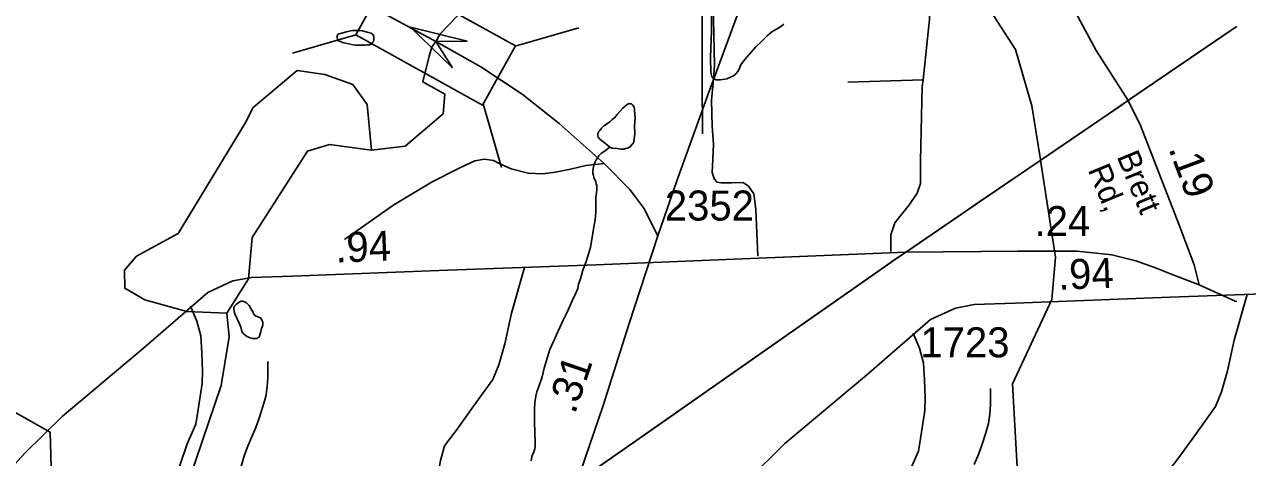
# Model space of a CAD drawing. Extents: x 2169602 to 2449496, y 721995 to 810662.
# Drawn here: x 2441422 to 2446526, y 806151 to 807956 of the extents above; entities that cross this region are included whole.
import ezdxf

# ---------------------------------------------------------------- set-up
doc = ezdxf.new("R2010")
doc.units = 0
doc.layers.add('Default', color=7, linetype='Continuous')

msp = doc.modelspace()

# ---------------------------------------------------------------- linework, layer by layer
at = {"layer": 'Default'}
for p, q in [((2442539.9, 807836.7), (2442805.1, 807912.9)), ((2443470, 807866.2), (2443735.3, 807942.4)), ((2444858.3, 807715.4), (2445171.7, 807725.5)), ((2443336.4, 807624.7), (2443412.7, 807359.5))]:
    msp.add_line(p, q, dxfattribs=at)
for points in [[(2443139.3, 807885.7), (2442898.9, 808013.8), (2442758.7, 808124.8), (2442675, 808242), (2442582.9, 808409.6), (2442471, 808786.5), (2442383.1, 809077.6), (2442314, 809349.9), (2442304.6, 809452.5), (2442329.7, 809695.4), (2442352.7, 810011.7), (2442367.4, 810099.6), (2442411.3, 810227.4), (2442517, 810407.5), (2442607.4, 810549)], [(2445447.1, 810549), (2445204.1, 809997), (2444889.2, 809238.9), (2444759.4, 808929), (2444565.8, 808455.7), (2444457, 808160.4), (2444276, 807670.3), (2444144.1, 807303.8), (2444064.6, 807075.5)], [(2445392.6, 810344.3), (2445400.2, 810275.3), (2445431.1, 809884.7), (2445460.4, 809549.6), (2445495.4, 809108.8), (2445520.5, 808966.4), (2445610.5, 808549.6), (2445682.7, 808294.1), (2445770.6, 808078.4), (2445894.1, 807848.1), (2446027.3, 807638.8)], [(2444290.8, 809146.1), (2444280.6, 809137.6), (2444245.5, 809084.3), (2444219.8, 808998.8), (2444209.9, 808907.1), (2444204, 808815.2), (2444219.7, 808606.9), (2444225.9, 808518.8), (2444234.2, 808434.7), (2444241.1, 808382.5), (2444240.1, 808334.6), (2444232.9, 808276.7), (2444230.1, 808234.8), (2444246.2, 808142.5), (2444250.2, 808046.4), (2444249.6, 807726.5), (2444251, 807500.5)], [(2445560, 808907.4), (2445481.1, 808881), (2445444.4, 808849.7), (2445417.3, 808794.3), (2445399.8, 808720.7), (2445370.7, 808667.3), (2445338.1, 808636), (2445285.7, 808617), (2445215.2, 808592.5), (2445189.1, 808587), (2445168.7, 808567.5), (2445164.3, 808547.5), (2445171.3, 808499.4), (2445199.4, 808364.3), (2445195.6, 808292.2), (2445207, 808159.3), (2445199.4, 807977), (2445171.7, 807725.5)], [(2444482, 806989.6), (2444474.5, 807185.2), (2444465, 807249.7), (2444444.1, 807282), (2444421.3, 807297.2), (2444372, 807295.3), (2444330.2, 807295.3), (2444311.2, 807299.1), (2444299.9, 807314.3), (2444292.3, 807339), (2444294.2, 807394), (2444298, 807456.7), (2444292.3, 807532.6), (2444288.5, 807640.9), (2444296.1, 807713), (2444301.8, 807785.2), (2444298, 807978.9), (2444294.2, 808049.1), (2444277.1, 808115.6), (2444267.6, 808166.8), (2444271.4, 808244.7), (2444263.8, 808409.9), (2444250.5, 808692.8), (2444243.9, 808773.5)], [(2445662, 807393.3), (2445659.4, 807410), (2445625.6, 807617.2), (2445557.6, 807851.5), (2445355.6, 808164), (2445287.7, 808322.8)], [(2442869.5, 807432.4), (2443010.5, 807449.2), (2443168.6, 807583.7), (2443176.6, 807665.6), (2443084.6, 807716.6), (2443110.7, 807824.1), (2443122.5, 807860.8), (2443139.3, 807885.7), (2443156.2, 807916.5), (2443323.4, 808092.3)], [(2444289.3, 807929), (2444288.9, 807995.2)], [(2441146.7, 804239.8), (2441601.9, 804562), (2441636.8, 804586.8), (2441704, 804635), (2441830.1, 804725.3), (2441885.7, 804765), (2442004, 804841.3), (2442768.4, 805380.3), (2442906.2, 805477.3), (2443303.2, 805753.8), (2443393.2, 805816.4), (2444022.3, 806254.3), (2444282.1, 806436.1), (2445037.8, 806964.4), (2445039.2, 806965.5), (2445133.5, 807029.7), (2445318.3, 807155.5), (2445392.7, 807206.4), (2445697.6, 807414.3), (2445824.7, 807500.7), (2445992.5, 807615.1), (2446042.1, 807648.9), (2446452.4, 807928.4), (2446480.6, 807947.6)], [(2441146.7, 804239.8), (2441601.9, 804561.9), (2441636.8, 804586.7), (2441704, 804634.9), (2441830.1, 804725.3), (2441885.7, 804764.9), (2442004, 804841.2), (2442768.4, 805380.3), (2442906.2, 805477.3), (2443303.2, 805753.7), (2443393.2, 805816.3), (2444022.3, 806254.3), (2444282.1, 806436.1), (2445037.8, 806964.4), (2445039.2, 806965.5), (2445133.5, 807029.6), (2445318.3, 807155.4), (2445392.7, 807206.3), (2445697.6, 807414.2), (2445824.7, 807500.6), (2445992.5, 807615), (2446042.1, 807648.9), (2446452.4, 807928.4), (2446480.6, 807947.6)], [(2442802.6, 807869.2), (2442786.6, 807873.2), (2442768.6, 807876.8), (2442754.4, 807878.9), (2442746.6, 807882.9), (2442740.5, 807884.7), (2442734.5, 807886.8), (2442730.4, 807890.7), (2442728.6, 807894.6), (2442726.5, 807902.6), (2442726.3, 807908.7), (2442730.2, 807914.6), (2442734.3, 807916.8), (2442740.3, 807918.8), (2442766.3, 807924.9), (2442781.9, 807929.1), (2442791.9, 807930.8), (2442803.8, 807931), (2442814.1, 807931.1), (2442822.3, 807931.1), (2442832.1, 807929.3), (2442842, 807927.4), (2442852.4, 807923.4), (2442868.4, 807919.7), (2442872.3, 807917.5), (2442876.2, 807913.7), (2442878.1, 807909.7), (2442880.5, 807905.7), (2442880.3, 807899.7), (2442880.1, 807893.6), (2442878.5, 807885.7), (2442874.8, 807881.4), (2442870.3, 807875.6), (2442862.5, 807871.5), (2442852.2, 807871.4), (2442842.6, 807869.3), (2442832.3, 807869.6), (2442802.6, 807869.2)], [(2443390.4, 805814.4), (2444019.5, 806252.3), (2444279.3, 806434.1), (2445034.9, 806962.4), (2445036.3, 806963.5), (2445100.1, 807006.9), (2445130.6, 807027.7), (2445315.4, 807153.5), (2445389.8, 807204.4), (2445694.7, 807412.3), (2445821.9, 807498.7), (2445989.6, 807613.1), (2446027.3, 807638.8), (2446039.2, 807647), (2446449.5, 807926.5), (2446480.6, 807947.6)], [(2444590.7, 807957.3), (2444580.9, 807949.1), (2444567.2, 807941), (2444541.1, 807925), (2444521.4, 807909), (2444497.4, 807884.6), (2444473.9, 807862.6), (2444454, 807840.5), (2444426.1, 807808.2), (2444412.1, 807788), (2444404.6, 807770.1), (2444398.6, 807760), (2444390.4, 807749.9), (2444380.8, 807742), (2444368.7, 807735.7), (2444352.7, 807729.6), (2444326.4, 807725.5), (2444318.8, 807725.4), (2444308.6, 807725.3), (2444298.7, 807729.3), (2444290.5, 807739.4), (2444286.4, 807755.5), (2444284.2, 807819), (2444289.3, 807929)], [(2444064.6, 807075.5), (2444007.1, 807190.7), (2443948.5, 807268.2), (2443841.7, 807377.1), (2443653.4, 807542.6), (2443498.5, 807666.1), (2443325.9, 807779.2), (2443139.3, 807885.7)], [(2441815.5, 805708.9), (2441639.6, 805781.4), (2441538.5, 805921.3), (2441528.6, 806256), (2441344.5, 806361.5), (2441285.6, 806438.1), (2441242.6, 806645.7), (2441114.6, 806986.1), (2441013.5, 807152.3), (2440903.6, 807433.3), (2440659.6, 807756.5), (2440392.6, 807830.9), (2440284.6, 807823.2)], [(2442343.5, 807544.9), (2442376.5, 807609.8), (2442559.6, 807763.5), (2442675.5, 807748), (2442792.6, 807706.3), (2442851.6, 807623), (2442869.5, 807432.4)], [(2445171.7, 807725.5), (2445168.6, 807697.4), (2445161.5, 807388.3), (2445161.5, 807293.4), (2445147.2, 807252.6), (2445115, 807205.1), (2445054.2, 807129.1), (2445037.1, 807079.8), (2445037.1, 807009.5)], [(2443864.9, 807444.3), (2443874.9, 807440.4), (2443895, 807438.6), (2443910.8, 807436.6), (2443924.9, 807436.9), (2443930.7, 807438.8), (2443938.7, 807440.9), (2443947.1, 807444.9), (2443952.8, 807448.9), (2443956.7, 807455.2), (2443960.4, 807459.1), (2443964.7, 807467), (2443968.4, 807501.3), (2443968, 807533), (2443969.8, 807567.2), (2443967.8, 807597.1), (2443967.4, 807603.2), (2443965.7, 807611.2), (2443963.9, 807615.1), (2443959.8, 807621), (2443955.7, 807624.9), (2443949.7, 807625), (2443945.4, 807626.9), (2443937.6, 807622.8), (2443929.7, 807616.7), (2443919.6, 807606.8), (2443895.8, 807580.8), (2443883.9, 807566.4), (2443874.1, 807560.6), (2443864.2, 807550.3), (2443850.3, 807540.2), (2443836.4, 807530.2), (2443830.6, 807524.1), (2443824.7, 807516.1), (2443818.5, 807510.1), (2443816.7, 807503.9), (2443814.2, 807500.2), (2443814.2, 807492.1), (2443816.7, 807486.1), (2443822.6, 807478.3), (2443834.9, 807468.3), (2443854.8, 807452.4), (2443864.9, 807444.3)], [(2446027.3, 807638.8), (2446078.6, 807534.7), (2446239.1, 807123.1), (2446302.7, 806953.9), (2446323.6, 806870.2)], [(2442266.6, 806752.7), (2442099.5, 806759.3), (2441924.6, 806808.8), (2441840.5, 806856.5), (2441839.5, 806932), (2441889.5, 806990), (2442063.6, 807084.8), (2442343.5, 807544.9)], [(2442266.6, 806752.7), (2442356.6, 806895.1), (2442372.6, 807068.6), (2442602.5, 807428), (2442694.5, 807455.7), (2442869.5, 807432.4)], [(2443864.9, 807444.3), (2443846.8, 807430.4), (2443829.2, 807418.1), (2443818.9, 807408.3), (2443813.4, 807400.2), (2443807.4, 807392.2), (2443801.5, 807380.1), (2443797.4, 807368.1), (2443795.3, 807355.8), (2443793.7, 807345.9), (2443793.7, 807335.8), (2443796, 807326.1), (2443797.6, 807318.2), (2443806, 807300.3), (2443807.6, 807292.3), (2443809.9, 807284.3), (2443809.9, 807274.2), (2443810.1, 807266), (2443806.6, 807234.1), (2443806.2, 807204.1), (2443806.4, 807172), (2443803.1, 807142.1), (2443797.2, 807104.1), (2443791.7, 807068), (2443783.7, 807028.2), (2443773.8, 806994), (2443764.2, 806963.8), (2443752.5, 806931.9), (2443747, 806911.7), (2443740.6, 806891.9), (2443734.6, 806873.8), (2443730.8, 806855.7), (2443721.1, 806833.6), (2443707.2, 806803.7), (2443697.3, 806781.7), (2443685.6, 806753.4), (2443669.6, 806723.3), (2443656.1, 806693.4), (2443640.3, 806659.3), (2443630.3, 806635.2), (2443614.9, 806601), (2443604.8, 806568.9), (2443591.3, 806523.1), (2443581.9, 806486.8), (2443570, 806450.8), (2443559.9, 806424.7), (2443556.3, 806406.6), (2443552.2, 806380.5), (2443550.1, 806352.8), (2443550.7, 806324.8), (2443550.7, 806292.7), (2443551.3, 806262.6), (2443551.3, 806244.7), (2443553.2, 806222.6), (2443553.4, 806210.8), (2443553.4, 806199), (2443551.9, 806186.7), (2443547.6, 806174.7), (2443539.8, 806154.8), (2443536, 806136.7)], [(2443841.7, 807377.1), (2443765.1, 807367.5), (2443700.8, 807352.8), (2443638.6, 807340.1), (2443584.4, 807333.2), (2443524.5, 807336.5), (2443452.9, 807353.9), (2443415.2, 807370.7), (2443405.3, 807374.9), (2443379.6, 807389.4), (2443341.7, 807394.2), (2443301.6, 807387), (2443239, 807358.3), (2443123.9, 807300.7), (2442963.9, 807204), (2442757, 807060.3)], [(2444877.3, 804172.9), (2444935.3, 804263.6), (2444926.3, 804306.4), (2444968.3, 804358), (2445148.4, 804757.8), (2445494.3, 805400.3), (2445559.3, 805592.5), (2445557.5, 805884.4), (2445532.4, 805901.3), (2445531.4, 806068.7), (2445564.4, 806110.6), (2445545.4, 806458.7), (2445709.4, 806809.6), (2445724.4, 806986.4), (2445662.4, 807390.2)], [(2444064.6, 807075.5), (2443944.3, 806704.9), (2443837.6, 806367.7), (2443667, 805871.3), (2443606.3, 805624.2), (2443599.5, 805523.7)], [(2445100.1, 807006.9), (2444451.1, 806980), (2443808.1, 806953.8), (2443187.6, 806931.8), (2442540.4, 806906.7), (2442368.8, 806901.5), (2442291.4, 806886.8), (2442187.8, 806838.6), (2441919.4, 806607.2), (2441578.8, 806322.4), (2441423.9, 806168.5), (2441321.9, 806058.5), (2441197.4, 805922.4), (2441125.2, 805866.9), (2440921.7, 805776.8), (2440722.8, 805699.4), (2440583.7, 805636.5)], [(2446323.6, 806870.2), (2446211.1, 806914.4), (2446141.3, 806942.3), (2446059.9, 806970.2), (2445959.9, 806995.8), (2445815.2, 807011.5), (2445568.6, 807011.5), (2445100.1, 807006.9)], [(2443508.4, 806943.2), (2443454.8, 806752.7), (2443426.5, 806625.1), (2443402.1, 806537.2), (2443376.6, 806475.9), (2443296.5, 806365.5), (2443227.7, 806269.3), (2443175.4, 806199.5), (2443158.4, 806139.1), (2443147, 806075.3), (2443143.2, 806012.6), (2443128, 805967.1), (2443103.3, 805929.1), (2443051.1, 805903.4), (2442942.9, 805867.4)], [(2448115.9, 806894.1), (2447466.9, 806867.2), (2446823.9, 806841), (2446203.4, 806819), (2445556.2, 806793.9), (2445384.6, 806788.6), (2445307.2, 806774), (2445203.6, 806725.8), (2444935.2, 806494.4), (2444594.6, 806209.6), (2444439.7, 806055.6), (2444337.7, 805945.7), (2444213.2, 805809.6), (2444141, 805754.1), (2443937.5, 805664), (2443738.7, 805586.5), (2443599.5, 805523.7)], [(2446480.6, 806800.6), (2446474.2, 806803), (2446323.6, 806870.2)], [(2442318.7, 806708.4), (2442324.8, 806694.4), (2442328.9, 806676.3), (2442334.9, 806668.2), (2442342.9, 806660.4), (2442349, 806656.3), (2442357, 806652.6), (2442363, 806650.5), (2442373.4, 806646.5), (2442379.4, 806646.4), (2442385.3, 806646.8), (2442392.9, 806646.8), (2442397, 806650.7), (2442401.1, 806652.9), (2442403.2, 806656.6), (2442408.9, 806676.8), (2442410.5, 806688.8), (2442416.7, 806702.8), (2442416.9, 806708.9), (2442416.7, 806715), (2442414.6, 806721), (2442412.8, 806725), (2442410.3, 806729), (2442406.4, 806732.8), (2442388.6, 806740.8), (2442382.5, 806744.6), (2442378.6, 806748.8), (2442374.3, 806758.8), (2442366.3, 806772.6), (2442360.1, 806784.4), (2442354.4, 806790.5), (2442348.2, 806796.4), (2442339.8, 806800.4), (2442332.2, 806802.4), (2442326.1, 806802.1), (2442318.3, 806798), (2442306.4, 806790.1), (2442298.2, 806782), (2442296.3, 806776.2), (2442296.1, 806770.1), (2442296.5, 806759.9), (2442300.4, 806750), (2442318.7, 806708.4)], [(2446524.2, 806830.4), (2446470.7, 806639.9), (2446442.3, 806512.3), (2446417.9, 806424.3), (2446392.5, 806363), (2446312.3, 806252.7), (2446243.5, 806156.4), (2446191.2, 806086.6), (2446174.2, 806026.3), (2446162.8, 805962.5), (2446159, 805899.8), (2446143.8, 805854.2), (2446119.1, 805816.2), (2446066.9, 805790.6), (2445958.8, 805754.5)], [(2442114.6, 806781.6), (2442141.4, 806719.9), (2442158.1, 806657.6), (2442162.6, 806587.5), (2442165.1, 806511.5), (2442164, 806459.5), (2442150.2, 806369.8), (2442136.5, 806290.1), (2442101.3, 806208.2), (2442070.9, 806117.1), (2442033, 806025.9), (2441915.3, 805813.2), (2441668.6, 805448.7), (2441593, 805289.1)], [(2441815.5, 805708.9), (2442112.6, 806066.9), (2442243.4, 806451.3), (2442275.6, 806654), (2442266.6, 806752.7)], [(2445130.4, 806668.8), (2445157.2, 806607.1), (2445173.9, 806544.7), (2445178.5, 806474.7), (2445180.9, 806398.6), (2445179.8, 806346.7), (2445166, 806257), (2445152.4, 806177.3), (2445117.1, 806095.4), (2445086.7, 806004.2), (2445048.8, 805913.1), (2444931.1, 805700.4), (2444684.4, 805335.8), (2444608.9, 805176.3)], [(2442437.9, 806550.8), (2442437.9, 806522.9), (2442437.9, 806485.1), (2442434.2, 806445.1), (2442428.9, 806404.9), (2442417.2, 806362.9), (2442403, 806318.8), (2442387.5, 806276.5), (2442369.4, 806234.6), (2442353.6, 806198.5), (2442338.4, 806158.2), (2442318.8, 806090.2)], [(2445453.7, 806438), (2445453.7, 806410), (2445453.7, 806372.3), (2445450, 806332.3), (2445444.7, 806292.1), (2445433, 806250.1), (2445418.9, 806205.9), (2445403.3, 806163.7), (2445385.2, 806121.8)]]:
    msp.add_lwpolyline(points, dxfattribs=at)
for points in [[(2442941.8, 808160), (2443470.7, 807867.3), (2443333.9, 807620.3), (2442805.1, 807912.9)], [(2443208.6, 807775.8), (2443032.4, 807944.3), (2443269.3, 807886.5), (2443139.3, 807885.7)]]:
    msp.add_lwpolyline(points, close=True, dxfattribs=at)

# ---------------------------------------------------------------- texts
for s, height, rotation, p in [('Brett', 95, 292.4756, (2445978.9, 807406.1)), ('.19', 125, 290.4844, (2446194.9, 807438.8)), ('Rd,', 95, 292.4756, (2445858.2, 807350.5)), ('.24', 125, 359.9814, (2445637.2, 807074)), ('.94', 125, 2.2237, (2442721.6, 806963)), ('.94', 125, 2.2237, (2445737.5, 806850.1)), ('.31', 125, 71.0352, (2443718.6, 806328.5))]:
    msp.add_text(s, height=height, rotation=rotation, dxfattribs=at).set_placement(p)
for s, p in [('2352', (2444094.3, 807138.8)), ('1723', (2445160.7, 806568.7))]:
    msp.add_text(s, height=125, dxfattribs=at).set_placement(p)

doc.saveas('drawing.dxf')
